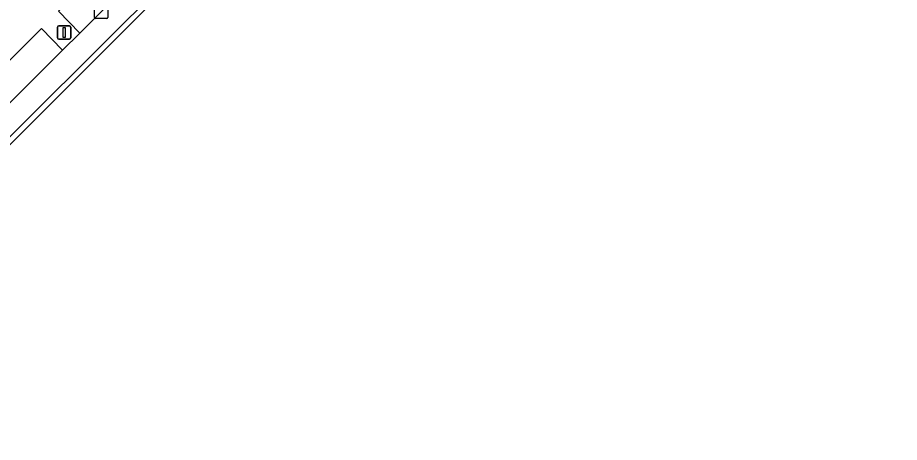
# Model space of a CAD drawing. Extents: x 160102 to 160934, y 382045 to 382923.
# Drawn here: x 160398.2 to 160464.1, y 382092.9 to 382124.6 of the extents above; entities that cross this region are included whole.
import ezdxf

# ---------------------------------------------------------------- set-up
doc = ezdxf.new("R2010")
doc.units = 0
for name, color, linetype in [('IMGEO_Kolk', 7, 'Continuous'), ('IMGEO_Lichtmast', 7, 'Continuous'), ('IMGEO_Parkeervlak_open', 7, 'Continuous'), ('IMGEO_Rijbaan_lokaal_gesloten', 7, 'Continuous'), ('IMGEO_Rijbaan_lokaal_open', 7, 'Continuous'), ('IMGEO_Voetpad_open', 7, 'Continuous')]:
    doc.layers.add(name, color=color, linetype=linetype)

msp = doc.modelspace()

# ---------------------------------------------------------------- linework, layer by layer
at = {"layer": 'IMGEO_Kolk'}
for p, q in [((160403.956, 382124.648), (160403.956, 382125.5)), ((160404.957, 382125.5), (160404.957, 382124.648)), ((160404.883, 382124.574), (160404.031, 382124.574))]:
    msp.add_line(p, q, dxfattribs=at)
for points in [[(160403.956, 382124.648), (160403.956, 382125.5)], [(160404.957, 382125.5), (160404.957, 382124.648)], [(160404.883, 382124.574), (160404.031, 382124.574)]]:
    msp.add_lwpolyline(points, dxfattribs=at)
for centre, start, end in [((160404.033, 382124.65), 181.55205, 268.44795), ((160404.033, 382124.65), 181.55205, 268.44795), ((160404.881, 382124.65), 271.55205, 358.44795), ((160404.881, 382124.65), 271.55205, 358.44795)]:
    msp.add_arc(centre, 0.0765, start, end, dxfattribs=at)
at = {"layer": 'IMGEO_Lichtmast'}
for p, q in [((160401.187, 382123.133), (160401.187, 382123.933)), ((160401.187, 382123.933), (160401.187, 382123.133)), ((160401.287, 382124.033), (160402.077, 382124.033)), ((160402.077, 382124.033), (160401.287, 382124.033)), ((160402.177, 382123.933), (160402.177, 382123.133)), ((160402.177, 382123.133), (160402.177, 382123.933)), ((160402.077, 382123.033), (160401.287, 382123.033)), ((160401.287, 382123.033), (160402.077, 382123.033))]:
    msp.add_line(p, q, dxfattribs=at)
msp.add_lwpolyline([(160401.607, 382123.908), (160401.757, 382123.908), (160401.757, 382123.158), (160401.607, 382123.158), (160401.607, 382123.908)], dxfattribs=at)
for centre, start, end in [((160401.287, 382123.933), 90, 180), ((160401.287, 382123.933), 90, 180), ((160402.077, 382123.933), 0, 90), ((160402.077, 382123.933), 360, 90), ((160401.287, 382123.133), 180, 270), ((160401.287, 382123.133), 180, 270), ((160402.077, 382123.133), 270, 0), ((160402.077, 382123.133), 270, 0)]:
    msp.add_arc(centre, 0.1, start, end, dxfattribs=at)
at = {"layer": 'IMGEO_Parkeervlak_open'}
for points in [[(160411.386, 382131.974), (160409.776, 382133.584), (160401.257, 382125.124), (160402.865, 382123.493)], [(160401.568, 382122.206), (160399.989, 382123.834), (160391.605, 382115.497), (160386.948, 382111.211), (160388.404, 382109.546), (160392.704, 382113.406)]]:
    msp.add_lwpolyline(points, close=True, dxfattribs=at)
at = {"layer": 'IMGEO_Rijbaan_lokaal_gesloten'}
for points in [[(160450.854, 382168.735), (160475.495, 382195.521), (160478.755, 382199.065), (160464.564, 382184.907), (160462.855, 382183.211), (160458.173, 382178.567), (160443.127, 382163.591), (160441.429, 382161.899), (160435.263, 382155.752), (160431.547, 382152.051), (160425.387, 382145.918), (160412.659, 382133.242), (160411.386, 382131.974), (160402.865, 382123.493), (160401.568, 382122.206), (160392.704, 382113.406), (160388.404, 382109.546), (160382.002, 382103.966), (160373.822, 382097.426), (160365.435, 382091.385), (160363.786, 382090.244), (160365.528, 382088.435), (160372.418, 382093.703), (160381.834, 382101.318)], [(160392.646, 382110.713), (160393.9, 382111.993), (160393.866, 382112.025), (160429.946, 382147.939), (160445.076, 382162.993), (160450.854, 382168.735)]]:
    msp.add_lwpolyline(points, dxfattribs=at)
at = {"layer": 'IMGEO_Rijbaan_lokaal_open'}
msp.add_lwpolyline([(160394.184, 382111.721), (160430.168, 382147.718), (160429.946, 382147.939), (160393.866, 382112.025), (160393.9, 382111.993)], close=True, dxfattribs=at)
at = {"layer": 'IMGEO_Voetpad_open'}
msp.add_lwpolyline([(160391.605, 382115.497), (160399.989, 382123.834), (160401.568, 382122.206), (160402.865, 382123.493), (160401.257, 382125.124), (160409.776, 382133.584), (160411.386, 382131.974), (160412.659, 382133.242), (160411.053, 382134.853), (160423.831, 382147.506), (160425.387, 382145.918), (160431.547, 382152.051), (160431.237, 382152.379)], dxfattribs=at)

doc.saveas('drawing.dxf')
